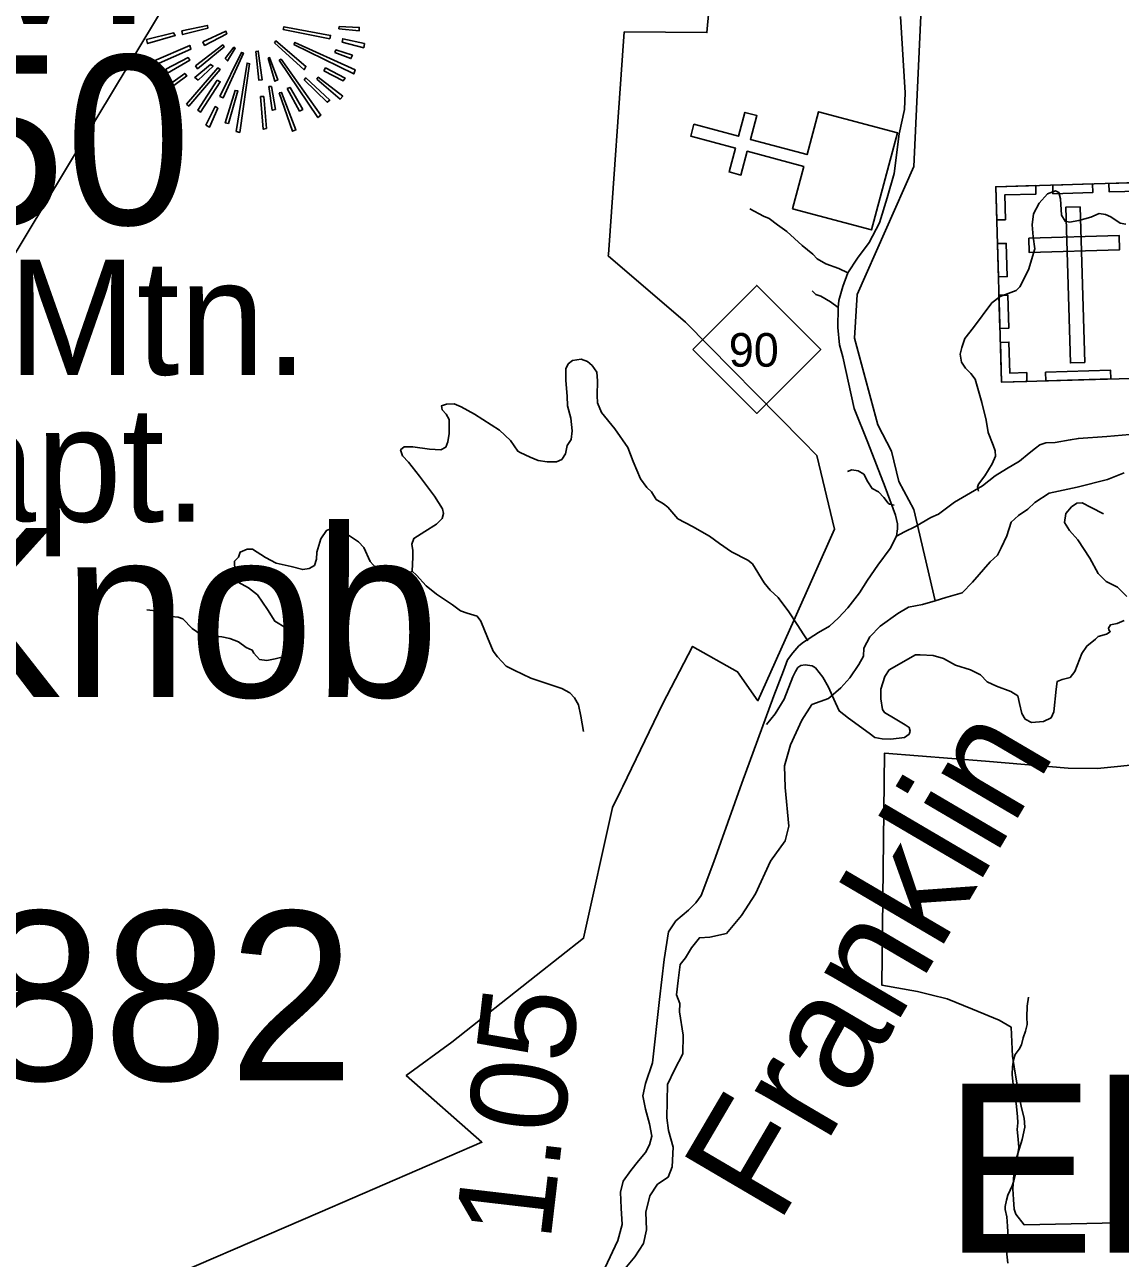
# Model space of a CAD drawing. Extents: x 1159738 to 1321356, y 736314 to 882035.
# Drawn here: x 1204145 to 1209848, y 810703 to 817124 of the extents above; entities that cross this region are included whole.
import ezdxf

# ---------------------------------------------------------------- set-up
doc = ezdxf.new("R2010")
doc.units = 0
for name, color, linetype in [('Exist Boundary Land Use Forest National US Forest Service', 7, 'Continuous'), ('Exist Cultural Cemetery CELL', 7, 'Continuous'), ('Exist Cultural Church CELL', 7, 'Continuous'), ('Exist Cultural Church Label', 7, 'Continuous'), ('Exist Geographical Mountain Summit CELL', 7, 'Continuous'), ('Exist Geographical Mountain Summit Elevation Number Label', 7, 'Continuous'), ('Exist Geographical Mountain Summit Label', 7, 'Continuous'), ('Exist Hydrographic Creek Single Shore', 7, 'Continuous'), ('Exist Hydrographic Creek Single Shore Label', 7, 'Continuous'), ('Exist Hydrographic Misc Water Feature', 7, 'Continuous'), ('Exist Road Non-System Type 51', 7, 'Continuous'), ('Exist Road Primary NC Attributed', 7, 'Continuous'), ('Exist Road Primary NC Mileage Hundredths English Label', 7, 'Continuous'), ('Exist Road Primary NC Shield CELL', 7, 'Continuous'), ('Exist Road Primary NC Shield Number Label', 7, 'Continuous'), ('Exist Road Secondary Type 51 Attributed', 7, 'Continuous')]:
    doc.layers.add(name, color=color, linetype=linetype)

msp = doc.modelspace()

# ---------------------------------------------------------------- linework, layer by layer
at = {"layer": 'Exist Boundary Land Use Forest National US Forest Service'}
for points in [[(1204128.9, 817671.7), (1204452.9, 817442.7), (1204781.9, 817423.7), (1205178.9, 817745.8), (1204996.9, 817431.3), (1204968.9, 817382.8), (1204455.6, 816530.4), (1204055.9, 815866.7)], [(1204685, 810512.5), (1205683.5, 810943.4), (1206525.1, 811306.6), (1206131, 811653.6), (1206368, 811828.6), (1206808, 812175), (1207054, 812368.6), (1207205, 813048.7), (1207248.5, 813138.4), (1207258.1, 813158.4), (1207466, 813587.7), (1207621.9, 813887.7), (1207856, 813755.7), (1207962, 813604.7), (1208148.8, 814022.8), (1208361, 814497.7), (1208269, 814880.8), (1208193.7, 814957.2), (1207585, 815575.7), (1207183, 815920.7), (1207183.3, 815927.3), (1207266, 817086.8), (1207696, 817082.7), (1207724.8, 817404.2)], [(1210080.1, 810892.6), (1209347.2, 810877.6), (1209304.1, 810931.6), (1209295.2, 810957.6), (1209292.1, 811009.6), (1209288.1, 811063.6), (1209291.6, 811112.6), (1209297.1, 811189.6), (1209315.2, 811248.6), (1209337.1, 811320.6), (1209351.2, 811384.6), (1209348.1, 811432.6), (1209333.1, 811486.6), (1209316.1, 811573.6), (1209300.1, 811665.6), (1209291.8, 811722.5), (1209287.1, 811753.6), (1209279.1, 811906.6), (1209218.1, 811941.6), (1209079.2, 811999.6), (1208947.1, 812053.6), (1208861.8, 812074.6), (1208792.1, 812091.6), (1208606.1, 812124.6), (1208621, 813332.7), (1209146, 813290.7), (1209577, 813254.7), (1209729.2, 813252.7), (1210263.1, 813306.7)]]:
    msp.add_lwpolyline(points, dxfattribs=at)
at = {"layer": 'Exist Cultural Cemetery CELL'}
for points in [[(1209200, 816280.9), (1209996, 816304.3), (1210025.9, 815286.3), (1209230, 815262.8)], [(1209205.1, 816107.7), (1209250.4, 816109.1), (1209246.6, 816237.8), (1209408.8, 816242.5), (1209407.5, 816287), (1209200, 816280.9)], [(1209496.1, 816289.5), (1209703.3, 816295.6), (1209704.7, 816250.1), (1209497.5, 816244)], [(1210001.4, 816131), (1209956, 816129.6), (1209952.2, 816258.3), (1209790, 816253.5), (1209788.7, 816298), (1209996.2, 816304.1)], [(1209639.3, 816176.6), (1209564.6, 816174.4), (1209588.5, 815363.6), (1209663.2, 815365.8)], [(1209371.1, 816013.6), (1209373.3, 815938.9), (1209844.1, 815952.8), (1209841.9, 816027.5)], [(1209213.7, 815811.2), (1209208.6, 815984.4), (1209254.1, 815985.7), (1209259.2, 815812.6)], [(1209221.6, 815542.5), (1209216.5, 815715.6), (1209262, 815717), (1209267.1, 815543.8)], [(1209362.2, 815266.9), (1209360.8, 815312.8), (1209272.9, 815310.3), (1209268.1, 815471.8), (1209223.6, 815470.5), (1209229.7, 815263)], [(1209458.3, 815315.5), (1209797.6, 815325.5), (1209798.9, 815279.9), (1209459.7, 815269.9)]]:
    msp.add_lwpolyline(points, close=True, dxfattribs=at)
at = {"layer": 'Exist Cultural Church CELL'}
msp.add_lwpolyline([(1208142.1, 816166.2), (1208200.7, 816386.3), (1207906.5, 816465.2), (1207873.3, 816341.5), (1207811.6, 816358.1), (1207844.8, 816481.7), (1207612.4, 816544), (1207629, 816605.9), (1207861.4, 816543.6), (1207894.5, 816667.3), (1207956.2, 816650.7), (1207923.1, 816527.1), (1208217.3, 816448.2), (1208277.4, 816670.8), (1208688.7, 816560.5), (1208553.4, 816055.9)], close=True, dxfattribs=at)
at = {"layer": 'Exist Geographical Mountain Summit CELL'}
for points in [[(1204962.8, 817091.6), (1204967, 817072.5), (1205099.5, 817106), (1205096.6, 817120.6)], [(1205073.2, 817034.7), (1205082, 817015.8), (1205196.9, 817076.7), (1205192.6, 817090)], [(1205490.2, 817098.8), (1205733.2, 817050.9), (1205737.6, 817068.2), (1205494.7, 817113.2)], [(1205781.1, 817101.7), (1205887.2, 817092.7), (1205887.2, 817110.2), (1205782.7, 817114.5)], [(1204779.6, 817046.4), (1204785.2, 817025.9), (1204929.4, 817068.2), (1204920.6, 817081.2)], [(1205445.5, 817030.4), (1205599.5, 816889.2), (1205609.6, 816906.7), (1205452.7, 817039.2)], [(1205545.5, 817020.3), (1205858.2, 816867.5), (1205865.4, 816889.2), (1205551.6, 817031.8)], [(1205797.3, 817033.1), (1205910.4, 817004.1), (1205913.3, 817025.9), (1205801.3, 817050.9)], [(1204818.7, 816935.7), (1204829.1, 816917.1), (1205010.7, 816996.9), (1205004.8, 817015.8)], [(1205033.8, 816909.8), (1205045.5, 816895), (1205183.6, 817008.6), (1205176.4, 817018.7)], [(1205160.4, 816749.9), (1205178, 816742.7), (1205284, 816976.4), (1205273.9, 816979.6)], [(1205188.1, 816947.4), (1205201.1, 816935.7), (1205241.7, 817001.2), (1205234.4, 817007)], [(1205348, 816983.9), (1205363.8, 816835.7), (1205381.4, 816836.9), (1205360.9, 816986.8)], [(1205759.3, 816979.6), (1205843.6, 816947.4), (1205850.8, 816965), (1205765.1, 816992.4)], [(1204888.7, 816871.9), (1205004.8, 816938.8), (1204996.3, 816953.3), (1204879.9, 816892.1)], [(1204987.5, 816710.5), (1204999, 816700.4), (1205162, 816890.9), (1205150.3, 816899.3)], [(1205048.7, 816835.7), (1205125.6, 816908.2), (1205112.3, 816917.1), (1205030.9, 816848.6)], [(1205246.1, 816568.2), (1205265, 816563.7), (1205315.8, 816921.1), (1205302.9, 816924.3)], [(1205412, 816949), (1205446.8, 816829.7), (1205462.8, 816836.9), (1205420.5, 816953.3)], [(1205470, 816940), (1205672, 816640.8), (1205686.5, 816652.3), (1205480.1, 816944.5)], [(1205702.6, 816883.6), (1205802.9, 816831.3), (1205813, 816845.8), (1205711.4, 816899.3)], [(1204863.8, 816789), (1204875.4, 816772.9), (1204989, 816857.4), (1204978.5, 816870.3)], [(1205147.4, 816835.7), (1205047.1, 816678.6), (1205059.9, 816668.5), (1205163.4, 816826.8)], [(1205599.5, 816836.9), (1205719.9, 816720.6), (1205733.2, 816731), (1205608.3, 816847)], [(1205666.3, 816839.7), (1205788.3, 816736.6), (1205801.3, 816751.2), (1205673.6, 816850.2)], [(1205207, 816608.9), (1205254.9, 816780.2), (1205240.5, 816781.8), (1205189.4, 816612.9)], [(1205451.1, 816682.9), (1205429.3, 816802.3), (1205416.2, 816802.3), (1205433.8, 816678.6)], [(1205470, 816768.8), (1205539.9, 816569.5), (1205557.2, 816576.7), (1205481.7, 816771.7)], [(1205512, 816791.9), (1205576.1, 816674.1), (1205592.3, 816682.9), (1205526.9, 816797.8)], [(1205372.6, 816749.9), (1205387.2, 816579.9), (1205403.2, 816583.9), (1205389.9, 816749.9)], [(1205087.8, 816601.5), (1205106.7, 816590), (1205150.3, 816688.7), (1205137.3, 816697.5)]]:
    msp.add_lwpolyline(points, close=True, dxfattribs=at)
at = {"layer": 'Exist Hydrographic Creek Single Shore'}
for points in [[(1209868.8, 814791.4), (1209781.8, 814756.6), (1209623.4, 814716.5), (1209477.2, 814685.2), (1209402.8, 814636.8), (1209366.3, 814602), (1209317.5, 814568.9), (1209279.2, 814534.1), (1209256.6, 814462.7), (1209227, 814401.7), (1209207.9, 814363.4), (1209171.3, 814328.6), (1209077.9, 814221.4), (1209024, 814167.4), (1208940.5, 814143), (1208884.8, 814125.6), (1208818.6, 814106.5), (1208745.5, 814092.5), (1208689.8, 814059.4), (1208597.6, 813993.3), (1208543.6, 813937.5), (1208512.3, 813878.3), (1208511, 813837.2), (1208486.6, 813793.7), (1208439.6, 813724), (1208392.7, 813671.8), (1208328.3, 813616), (1208243, 813584.7), (1208189.6, 813503.7), (1208132.1, 813374.8), (1208100.8, 813266.8), (1208104.3, 813153.6), (1208123.4, 812951.6), (1208104.3, 812874.9), (1208027.7, 812769.6), (1207949.4, 812600.7), (1207876.3, 812487.5), (1207798, 812393.4), (1207711.3, 812374.8), (1207657.3, 812371.3), (1207615.5, 812319), (1207584.2, 812266.8), (1207556.4, 812232), (1207545.9, 812148.4)], [(1207545.9, 812148.4), (1207537.2, 812073.5), (1207554.6, 812028.2), (1207552.9, 811985.3), (1207572, 811863.4), (1207570.3, 811766.7), (1207526.8, 811683.1), (1207492, 811608.2), (1207488.5, 811434.1), (1207497.2, 811367.9), (1207519.8, 811280.8), (1207514.6, 811178), (1207495.4, 811125.8), (1207439.8, 811088.3), (1207399.8, 811027.4), (1207378.9, 810942), (1207382.4, 810851.5), (1207366.7, 810780.1), (1207321.5, 810710.4), (1207260.6, 810637.2)]]:
    msp.add_lwpolyline(points, dxfattribs=at)
at = {"layer": 'Exist Hydrographic Misc Water Feature'}
for points in [[(1208884.8, 814125.6), (1208774, 814600.1), (1208695, 814746.1), (1208657.1, 814904.4), (1208586, 815040.4), (1208465, 815492.5), (1208479, 815718.8), (1208773, 816385.9), (1208810.9, 817209), (1208767, 817702.2), (1208871.9, 817893.8), (1208972.9, 817941.1), (1209170.9, 818150.4), (1209392, 818612.2), (1209583, 819232)], [(1209370.4, 812061.5), (1209363.3, 812015.6), (1209361.6, 811957.6), (1209362.6, 811919.5), (1209353.7, 811885.8), (1209342.7, 811850), (1209333.7, 811814.3), (1209321.1, 811790.6), (1209300.3, 811763.2), (1209291.6, 811735.3), (1209286.6, 811699.4), (1209285.4, 811659.5), (1209288.5, 811623.3), (1209295, 811567.1), (1209305.4, 811508.8), (1209313.6, 811440.6), (1209314.8, 811408.5), (1209311.7, 811372.6), (1209314.9, 811340.4), (1209317.8, 811302.3), (1209319.3, 811280.3), (1209316.6, 811256.3), (1209311.6, 811220.4), (1209308.7, 811184.5), (1209301.3, 811134.7), (1209294.6, 811106.8), (1209285.8, 811079.1), (1209275.2, 811057.3), (1209262.5, 811031.6), (1209255.9, 811005.8), (1209248.8, 810972), (1209248.5, 810956), (1209257.4, 810917.7), (1209260.1, 810869.6), (1209264.6, 810811.4), (1209263.4, 810769.4), (1209258.2, 810723.5), (1209263, 810677.4)]]:
    msp.add_lwpolyline(points, dxfattribs=at)
at = {"layer": 'Exist Road Non-System Type 51'}
for points in [[(1209876.1, 816086.1), (1209847.2, 816091.5), (1209798.6, 816124), (1209771.5, 816136.6), (1209737.3, 816142), (1209694.1, 816122.2), (1209632.8, 816104.1), (1209584.1, 816096.9), (1209560.7, 816100.5), (1209542.7, 816133), (1209537.3, 816217.7), (1209528.3, 816250.2), (1209510.2, 816259.2), (1209468.8, 816243), (1209425.5, 816194.3), (1209396.7, 816140.2), (1209389.5, 816082.5), (1209394.9, 816019.4), (1209403.9, 815958.1), (1209370.3, 815847.3), (1209325.2, 815758.9), (1209305.4, 815740.9), (1209222.5, 815708.4), (1209179.3, 815676), (1209083.8, 815547.9), (1209038.7, 815490.2), (1209022.5, 815443.3), (1209015.3, 815409.1), (1209020.7, 815367.6), (1209042.3, 815336.9), (1209069.3, 815308.1), (1209092.5, 815278.1), (1209126.8, 815157.2), (1209150.2, 815065.3), (1209161, 815002.1), (1209186.2, 814935.4), (1209197, 814905.6), (1209198.8, 814878.6), (1209180.8, 814838.9), (1209143, 814775.8), (1209110.5, 814732.5), (1209105.1, 814716.3), (1209110.5, 814696.4)], [(1208429.7, 815832.3), (1208382.9, 815855.4), (1208316, 815878.9), (1208270.9, 815905.6), (1208247.5, 815929), (1208192.4, 815974.2), (1208152.2, 816011), (1208112.1, 816047.8), (1208063.7, 816082.9), (1208020.2, 816114.7), (1207990.1, 816128.1), (1207919.9, 816164.9)], [(1208379.6, 815651.6), (1208339.4, 815681.9), (1208289.2, 815710.3), (1208262.5, 815720.4), (1208244.1, 815738.8)], [(1208221.2, 813916.9), (1208201.4, 813947.5), (1208165.3, 814001.6), (1208122.1, 814068.4), (1208068, 814142.3), (1208024.7, 814180.2), (1207994.1, 814218), (1207932.8, 814317.2), (1207909.4, 814337.1), (1207824.7, 814380.3), (1207761.6, 814423.6), (1207709.4, 814461.5), (1207622.1, 814512.6), (1207544.6, 814552.3), (1207492.3, 814611.8), (1207470.7, 814629.8), (1207432.9, 814653.2), (1207407.6, 814692.9), (1207384.2, 814714.6), (1207350, 814759.6), (1207312.1, 814849.8), (1207285.1, 814923.8), (1207216.6, 815021.1), (1207148.1, 815105.9), (1207126.5, 815156.4), (1207124.7, 815194.3), (1207126.5, 815270), (1207122.9, 815315.1), (1207099.5, 815349.4), (1207074.2, 815371), (1207041.8, 815383.6), (1206996.7, 815376.4), (1206973.3, 815358.4), (1206962.5, 815333.1), (1206962.5, 815271.8), (1206969.7, 815190.7), (1206971.5, 815140.2), (1206987.7, 815075.2), (1206994.9, 815010.3), (1206989.5, 814965.2), (1206969.7, 814932.8), (1206960.7, 814889.5), (1206940.9, 814860.6), (1206913.8, 814848), (1206865.2, 814848), (1206818.3, 814855.2), (1206776.9, 814873.3), (1206724.6, 814896.7), (1206712, 814903.9), (1206674.2, 814959.8), (1206616.5, 815013.9), (1206486.7, 815096.9), (1206417.4, 815134.6), (1206381.4, 815150.8), (1206341.7, 815149), (1206314.7, 815140), (1206318.3, 815120.1), (1206339.9, 815096.7), (1206354.3, 815069.6), (1206354.3, 814995.7), (1206347.1, 814952.4), (1206338.1, 814925.4), (1206311.1, 814910.9), (1206251.6, 814914.6), (1206165.1, 814927.2), (1206120.1, 814927.2), (1206102, 814910.9), (1206111.1, 814880.3), (1206143.5, 814846), (1206201.2, 814773.9), (1206278.7, 814669.3), (1206320.1, 814604.4), (1206325.6, 814580), (1206318.4, 814553), (1206289.6, 814524.1), (1206228.3, 814486.2), (1206170.7, 814450.2), (1206159.8, 814419.5), (1206165.2, 814387), (1206165.2, 814352.8), (1206161.6, 814278.8)], [(1208428.2, 814798), (1208449.9, 814807), (1208484.1, 814801.6), (1208512.9, 814783.6), (1208534.6, 814743.9), (1208556.2, 814709.6), (1208588.6, 814691.6), (1208617.5, 814662.7), (1208639.1, 814633.9), (1208646.3, 814628.5), (1208671.5, 814623.1)], [(1209881.8, 814148.3), (1209833.1, 814197), (1209773.7, 814225.8), (1209732.2, 814267.3), (1209689, 814346.6), (1209627.7, 814442.2), (1209582.7, 814490.9), (1209557.4, 814532.4), (1209564.6, 814579.3), (1209593.5, 814613.5), (1209622.3, 814633.4), (1209649.3, 814635.2), (1209696.2, 814611.7), (1209761.1, 814577.5)], [(1206161.6, 814278.8), (1206124.5, 814253.6), (1206092.1, 814246.4), (1206057.9, 814246.4), (1206023.6, 814255.4), (1205991.2, 814277), (1205944.3, 814329.3), (1205910.1, 814403.3), (1205883.1, 814432.1), (1205814.6, 814477.2), (1205778.5, 814500.7), (1205751.5, 814504.3), (1205715.5, 814491.6), (1205686.6, 814448.4), (1205666.8, 814378), (1205665, 814342), (1205654.2, 814309.5), (1205625.4, 814293.3), (1205592.9, 814287.9), (1205531.7, 814304.1), (1205454.2, 814320.3), (1205398.3, 814351), (1205331.6, 814394.3), (1205302.8, 814394.3), (1205266.7, 814378), (1205257.7, 814352.8), (1205237.9, 814331.1), (1205237.9, 814311.3), (1205245.1, 814273.4), (1205245.1, 814242.8), (1205255.9, 814222.9), (1205310, 814192.3), (1205356.8, 814156.2), (1205409.1, 814080.5), (1205447, 814019.2), (1205504.6, 813984.9), (1205553.3, 813941.6), (1205562.3, 813911.6), (1205551.5, 813879.1), (1205529.9, 813857.5), (1205483, 813832.2), (1205448.8, 813823.2), (1205405.5, 813814.2), (1205367.7, 813819.6), (1205338.9, 813852.1), (1205329.8, 813868.3), (1205297.4, 813882.7), (1205257.8, 813911.6), (1205212.7, 813929.6), (1205171.3, 813936.8), (1205110, 813940.4), (1205063.1, 813949.5), (1205016.3, 813981.9), (1204969.4, 814030.6), (1204944.2, 814039.6), (1204908.2, 814043.2), (1204877.5, 814066.7), (1204841.5, 814072.1), (1204782, 814077.5)], [(1206161.6, 814278.8), (1206185.1, 814259), (1206235.5, 814203.1), (1206289.6, 814159.8), (1206372.5, 814103.9), (1206413.9, 814073.3), (1206448.2, 814060.6), (1206500.4, 814044.4), (1206520.3, 814019.2), (1206554.5, 813934.4), (1206583, 813863.3), (1206606.4, 813834.4), (1206651.5, 813785.7), (1206692.9, 813764.1), (1206779.4, 813722.6), (1206941.6, 813668.5), (1206983, 813646.9), (1207006.5, 813619.8), (1207028.1, 813583.8), (1207040.7, 813524.2), (1207053.3, 813444.9)], [(1208007.1, 813482), (1208052.1, 813536.1), (1208099, 813613.7), (1208144, 813729.1), (1208156.6, 813757.9), (1208169.3, 813777.8), (1208185.5, 813788.6), (1208207.1, 813792.2), (1208244.9, 813786.8), (1208261.2, 813776), (1208299, 813727.3), (1208329.6, 813675), (1208356.7, 813613.7), (1208385.5, 813552.3), (1208432.4, 813514.5), (1208540.5, 813436.9), (1208571.1, 813413.5), (1208609, 813406.3), (1208654, 813404.5), (1208724.3, 813413.5), (1208749.5, 813431.5), (1208754.9, 813445.9), (1208749.5, 813465.8), (1208727.9, 813480.2), (1208675.6, 813510.9), (1208619.8, 813543.3), (1208610.8, 813559.5), (1208601.8, 813615.5), (1208601.8, 813665.9), (1208621.6, 813730.9), (1208645, 813765.1), (1208782, 813844.5), (1208805.4, 813844.5), (1208873.9, 813840.9), (1208927.9, 813824.6), (1208991, 813790.4), (1209068.5, 813765.1), (1209120.8, 813739.9), (1209155, 813703.8), (1209203.7, 813680.4), (1209278.4, 813653.3), (1209314.5, 813629.9), (1209323.5, 813590.2), (1209336.1, 813537.9), (1209352.3, 813509.1), (1209386.5, 813491), (1209447.8, 813496.4), (1209487.5, 813516.3), (1209501.9, 813546.9), (1209514.5, 813666), (1209519.9, 813705.6), (1209545.1, 813714.7), (1209586.6, 813725.5), (1209611.8, 813757.9), (1209647.8, 813851.7), (1209673.1, 813889.6), (1209718.1, 813925.7), (1209732.2, 813939.1), (1209775.5, 813951.7), (1209795.3, 813964.3), (1209788.1, 813973.3), (1209786.3, 813982.4), (1209797.1, 814000.4), (1209831.3, 814007.6), (1209867.4, 814022)]]:
    msp.add_lwpolyline(points, dxfattribs=at)
at = {"layer": 'Exist Road Primary NC Attributed'}
for points in [[(1208703.8, 817165.9), (1208728.9, 816768.6), (1208723.9, 816683.3), (1208697.2, 816555.2), (1208670.4, 816349.4), (1208635.3, 816222.3), (1208595.2, 816093.2), (1208540, 815989.5), (1208479.9, 815909.2), (1208429.7, 815832.3), (1208403, 815762), (1208382.9, 815688.4), (1208379.6, 815651.6), (1208377.9, 815547.9), (1208386.3, 815457.6), (1208403, 815395.7), (1208463.2, 815125.8), (1208533.4, 814948.5), (1208623.6, 814716.5), (1208678.7, 814571.4), (1208688.7, 814526.3), (1208688.7, 814499.5), (1208683.7, 814461)], [(1208683.7, 814461), (1208650.2, 814397.1), (1208585.6, 814310.1), (1208532.1, 814232.1), (1208489.8, 814167.4), (1208429.6, 814089.3), (1208380.6, 814035.8), (1208333.8, 813993.4), (1208277.9, 813959.7), (1208199.8, 813910.6), (1208175.5, 813890.8), (1208144.3, 813855.1), (1208115.4, 813817.2), (1208095.3, 813761.5), (1208044, 813629.9), (1207877.4, 813176.2), (1207732.6, 812765.9), (1207665.9, 812590.9), (1207639.1, 812553), (1207601.2, 812515.1), (1207534.4, 812459.3), (1207496.5, 812401.3), (1207474.2, 812258.6), (1207449.7, 812049), (1207412.3, 811720.2), (1207376.7, 811613.2), (1207363.3, 811548.5), (1207376.7, 811479.4), (1207396.7, 811403.5), (1207410.1, 811337.7), (1207396.7, 811293.1), (1207376.7, 811253), (1207341, 811210.6), (1207300.9, 811159.3), (1207260.8, 811103.6), (1207247.4, 811047.8), (1207249.7, 810963.1), (1207254.4, 810879.4), (1207232.2, 810794.6), (1207165.3, 810651.9)]]:
    msp.add_lwpolyline(points, dxfattribs=at)
at = {"layer": 'Exist Road Primary NC Shield CELL'}
msp.add_lwpolyline([(1207623, 815433.5), (1207956, 815766.5), (1208289, 815433.5), (1207956, 815100.5)], close=True, dxfattribs=at)
at = {"layer": 'Exist Road Secondary Type 51 Attributed'}
msp.add_lwpolyline([(1208683.7, 814461), (1208724.3, 814484), (1208782, 814511.5), (1208861.8, 814558.3), (1208901.6, 814576.6), (1208985.6, 814638.2), (1209131.4, 814723.5), (1209197.4, 814775.8), (1209255.2, 814811.6), (1209324, 814852.9), (1209373.5, 814894.2), (1209406.5, 814919), (1209429.2, 814937.6), (1209459.5, 814947.2), (1209509, 814950), (1209587.4, 814962.3), (1209630, 814970.6), (1209777.2, 814980.2), (1209898.3, 814991.2)], dxfattribs=at)

# ---------------------------------------------------------------- texts
at = {"layer": 'Exist Cultural Church Label'}
for s, p in [('Sand Mtn.', (1201962.7, 815301.2)), ('Bapt.', (1203223.1, 814537.2))]:
    msp.add_text(s, height=600, dxfattribs=at).set_placement(p)
at = {"layer": 'Exist Geographical Mountain Summit Elevation Number Label'}
for s, p in [('Elev.', (1202208.2, 817128.2)), (' 1750', (1202067.4, 816084.2)), ('Elev. 1882', (1200300.5, 811629.2)), ('Elev.', (1208929, 810731.9))]:
    msp.add_text(s, height=880, dxfattribs=at).set_placement(p)
at = {"layer": 'Exist Geographical Mountain Summit Label'}
msp.add_text('Fletcher Knob', height=880, dxfattribs=at).set_placement((1198978.7, 813624.5))
at = {"layer": 'Exist Hydrographic Creek Single Shore Label'}
msp.add_text('Franklin', height=600, rotation=59.55548, dxfattribs=at).set_placement((1208066.7, 810872))
at = {"layer": 'Exist Road Primary NC Mileage Hundredths English Label'}
msp.add_text('1.05', height=500, rotation=83.33028, dxfattribs=at).set_placement((1206881.2, 810785.1))
at = {"layer": 'Exist Road Primary NC Shield Number Label'}
msp.add_text('90', height=175, dxfattribs=at).set_placement((1207810.1, 815343.8))

doc.saveas('drawing.dxf')
